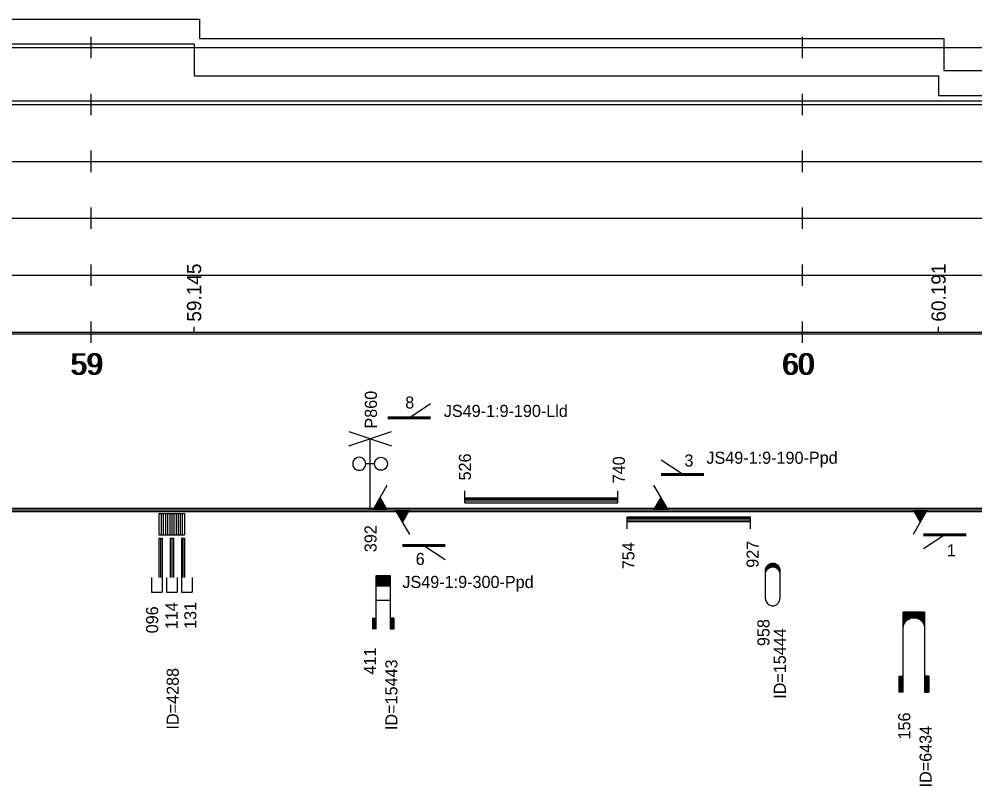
# Model space of a CAD drawing. Extents: x 2 to 10148, y 0 to 380.
# Drawn here: x 6189.6 to 6323.9, y 86.2 to 194 of the extents above; entities that cross this region are included whole.
import ezdxf

# ---------------------------------------------------------------- set-up
doc = ezdxf.new("R2010")
doc.units = 0
for name, color, linetype in [('CARA_S_OBJEKTY', 7, 'Continuous'), ('L_OBJEKTY_TEXT', 7, 'Continuous'), ('L_OBJEKTY_TVAR', 7, 'Continuous'), ('OBJEKTY_TEXT', 7, 'Continuous'), ('OBJEKTY_TVAR', 7, 'Continuous'), ('RYCHL_A', 7, 'Continuous'), ('RYCHL_B', 7, 'Continuous'), ('RYCHL_C', 7, 'Continuous'), ('RYCHL_RASTR', 7, 'Continuous'), ('RYCHL_STAN', 7, 'Continuous'), ('STANIC_ZMEN_V', 7, 'Continuous')]:
    doc.layers.add(name, color=color, linetype=linetype)

msp = doc.modelspace()

# ---------------------------------------------------------------- linework, layer by layer
at = {"layer": 'CARA_S_OBJEKTY'}
for p, q in [((5974.91, 125.25), (6872.96, 125.25)), ((5974.91, 125), (6872.96, 125)), ((5974.91, 124.75), (6872.96, 124.75))]:
    msp.add_line(p, q, dxfattribs=at)
at = {"layer": 'L_OBJEKTY_TVAR'}
for p, q in [((6252.24, 126), (6252.24, 127.67)), ((6273.73, 126), (6273.73, 127.67)), ((6252.24, 126.67), (6273.73, 126.67)), ((6252.24, 126.5), (6273.73, 126.5)), ((6252.24, 126.25), (6273.73, 126.25)), ((6252.24, 126), (6273.73, 126)), ((6275.05, 124), (6292.36, 124)), ((6275.05, 122.33), (6275.05, 124)), ((6275.05, 123.83), (6292.36, 123.83)), ((6292.36, 122.33), (6292.36, 124)), ((6275.05, 123.58), (6292.36, 123.58)), ((6275.05, 123.33), (6292.36, 123.33))]:
    msp.add_line(p, q, dxfattribs=at)
at = {"layer": 'OBJEKTY_TVAR'}
for p, q in [((6244.39, 137.94), (6247.39, 139.94)), ((6241.39, 138.07), (6247.39, 138.07)), ((6241.39, 137.94), (6247.39, 137.94)), ((6241.39, 137.82), (6247.39, 137.82)), ((6235.91, 134), (6241.91, 136)), ((6235.91, 136), (6241.91, 134)), ((6238.91, 125), (6238.91, 135)), ((6236.5, 131.7), (6236.47, 131.46)), ((6236.59, 131.92), (6236.5, 131.7)), ((6236.74, 132.11), (6236.59, 131.92)), ((6236.93, 132.25), (6236.74, 132.11)), ((6237.15, 132.34), (6236.93, 132.25)), ((6237.38, 132.38), (6237.15, 132.34)), ((6237.62, 132.34), (6237.38, 132.38)), ((6237.84, 132.25), (6237.62, 132.34)), ((6238.03, 132.11), (6237.84, 132.25)), ((6238.17, 131.92), (6238.03, 132.11)), ((6238.26, 131.7), (6238.17, 131.92)), ((6238.29, 131.46), (6238.26, 131.7)), ((6239.53, 131.46), (6239.56, 131.7)), ((6239.56, 131.7), (6239.65, 131.92)), ((6239.65, 131.92), (6239.79, 132.11)), ((6239.79, 132.11), (6239.98, 132.25)), ((6239.98, 132.25), (6240.2, 132.34)), ((6240.2, 132.34), (6240.44, 132.38)), ((6240.44, 132.38), (6240.67, 132.34)), ((6240.67, 132.34), (6240.89, 132.25)), ((6240.89, 132.25), (6241.08, 132.11)), ((6241.08, 132.11), (6241.23, 131.92)), ((6241.23, 131.92), (6241.32, 131.7)), ((6241.32, 131.7), (6241.35, 131.46)), ((6282.8, 130), (6279.8, 132)), ((6236.47, 131.46), (6236.5, 131.23)), ((6236.5, 131.23), (6236.59, 131.01)), ((6236.59, 131.01), (6236.74, 130.82)), ((6236.74, 130.82), (6236.93, 130.67)), ((6236.93, 130.67), (6237.15, 130.58)), ((6237.15, 130.58), (6237.38, 130.55)), ((6237.38, 130.55), (6237.62, 130.58)), ((6237.62, 130.58), (6237.84, 130.67)), ((6237.84, 130.67), (6238.03, 130.82)), ((6238.03, 130.82), (6238.17, 131.01)), ((6238.17, 131.01), (6238.26, 131.23)), ((6238.26, 131.23), (6238.29, 131.46)), ((6239.53, 131.46), (6238.29, 131.46)), ((6239.56, 131.23), (6239.53, 131.46)), ((6239.65, 131.01), (6239.56, 131.23)), ((6239.79, 130.82), (6239.65, 131.01)), ((6239.98, 130.67), (6239.79, 130.82)), ((6240.2, 130.58), (6239.98, 130.67)), ((6240.44, 130.55), (6240.2, 130.58)), ((6240.67, 130.58), (6240.44, 130.55)), ((6240.89, 130.67), (6240.67, 130.58)), ((6241.08, 130.82), (6240.89, 130.67)), ((6241.23, 131.01), (6241.08, 130.82)), ((6241.32, 131.23), (6241.23, 131.01)), ((6241.35, 131.46), (6241.32, 131.23)), ((6279.8, 130.12), (6285.8, 130.12)), ((6279.8, 130), (6285.8, 130)), ((6279.8, 129.88), (6285.8, 129.88)), ((6239.32, 125), (6241.32, 128.46)), ((6280.8, 125), (6278.8, 128.46)), ((6240.87, 125), (6240.1, 126.34)), ((6241.02, 125), (6240.17, 126.47)), ((6241.17, 125), (6240.25, 126.6)), ((6241.32, 125), (6240.32, 126.73)), ((6278.8, 125), (6279.8, 126.73)), ((6278.95, 125), (6279.87, 126.6)), ((6279.1, 125), (6279.95, 126.47)), ((6279.25, 125), (6280.02, 126.34)), ((6239.52, 125), (6239.42, 125.17)), ((6239.67, 125), (6239.5, 125.3)), ((6239.82, 125), (6239.57, 125.43)), ((6239.97, 125), (6239.65, 125.56)), ((6240.12, 125), (6239.72, 125.69)), ((6240.27, 125), (6239.8, 125.82)), ((6240.42, 125), (6239.87, 125.95)), ((6240.57, 125), (6239.95, 126.08)), ((6240.72, 125), (6240.02, 126.21)), ((6242.45, 125), (6244.45, 121.54)), ((6242.65, 125), (6242.55, 124.83)), ((6242.8, 125), (6242.62, 124.7)), ((6242.95, 125), (6242.7, 124.57)), ((6243.1, 125), (6242.77, 124.44)), ((6243.25, 125), (6242.85, 124.31)), ((6243.4, 125), (6242.92, 124.18)), ((6243.55, 125), (6243, 124.05)), ((6243.7, 125), (6243.07, 123.92)), ((6243.85, 125), (6243.15, 123.79)), ((6244, 125), (6243.22, 123.66)), ((6244.15, 125), (6243.3, 123.53)), ((6244.3, 125), (6243.37, 123.4)), ((6244.45, 125), (6243.45, 123.27)), ((6279.4, 125), (6280.1, 126.21)), ((6279.55, 125), (6280.17, 126.08)), ((6279.7, 125), (6280.25, 125.95)), ((6279.85, 125), (6280.32, 125.82)), ((6280, 125), (6280.4, 125.69)), ((6280.15, 125), (6280.47, 125.56)), ((6280.3, 125), (6280.55, 125.43)), ((6280.45, 125), (6280.62, 125.3)), ((6280.6, 125), (6280.7, 125.17)), ((6315.22, 125), (6316.22, 123.27)), ((6317.22, 125), (6315.22, 121.54)), ((6315.37, 125), (6316.3, 123.4)), ((6315.52, 125), (6316.37, 123.53)), ((6315.67, 125), (6316.45, 123.66)), ((6315.82, 125), (6316.52, 123.79)), ((6315.97, 125), (6316.6, 123.92)), ((6316.12, 125), (6316.67, 124.05)), ((6316.27, 125), (6316.75, 124.18)), ((6316.42, 125), (6316.82, 124.31)), ((6316.57, 125), (6316.9, 124.44)), ((6316.72, 125), (6316.97, 124.57)), ((6316.87, 125), (6317.05, 124.7)), ((6317.02, 125), (6317.12, 124.83)), ((6209.24, 124.5), (6209.24, 121.5)), ((6209.24, 124.5), (6211.04, 124.5)), ((6209.54, 124.5), (6209.54, 121.5)), ((6209.84, 124.5), (6209.84, 121.5)), ((6210.14, 124.5), (6210.14, 121.5)), ((6210.44, 124.5), (6210.44, 121.5)), ((6210.74, 124.5), (6210.74, 121.5)), ((6211.04, 124.5), (6211.04, 121.5)), ((6211.04, 124.5), (6211.04, 121.5)), ((6211.04, 124.5), (6212.81, 124.5)), ((6211.34, 124.5), (6211.34, 121.5)), ((6211.63, 124.5), (6211.63, 121.5)), ((6211.92, 124.5), (6211.92, 121.5)), ((6212.22, 124.5), (6212.22, 121.5)), ((6212.51, 124.5), (6212.51, 121.5)), ((6212.81, 124.5), (6212.81, 121.5)), ((6209.24, 121.5), (6211.04, 121.5)), ((6209.24, 121), (6209.24, 115.5)), ((6209.24, 121), (6209.67, 121)), ((6209.46, 121), (6209.46, 115.5)), ((6209.67, 121), (6209.67, 115.5)), ((6210.83, 121), (6210.83, 115.5)), ((6210.83, 121), (6211.26, 121)), ((6211.04, 121.5), (6212.81, 121.5)), ((6211.04, 121), (6211.04, 115.5)), ((6211.26, 121), (6211.26, 115.5)), ((6212.38, 121), (6212.38, 115.5)), ((6212.38, 121), (6212.81, 121)), ((6212.59, 121), (6212.59, 115.5)), ((6212.81, 121), (6212.81, 115.5)), ((6316.71, 121.62), (6322.71, 121.62)), ((6316.71, 121.49), (6322.71, 121.49)), ((6319.71, 121.49), (6316.71, 119.49)), ((6316.71, 121.37), (6322.71, 121.37)), ((6243.45, 120.12), (6249.45, 120.12)), ((6243.45, 120), (6249.45, 120)), ((6243.45, 119.88), (6249.45, 119.88)), ((6246.45, 120), (6249.45, 118)), ((6294.55, 116.81), (6294.61, 116.95)), ((6294.58, 116.9), (6295.12, 116.9)), ((6294.61, 116.95), (6294.67, 117.06)), ((6294.61, 116.95), (6295.27, 116.95)), ((6294.63, 117), (6296.37, 117)), ((6294.66, 117.05), (6296.34, 117.05)), ((6294.67, 117.06), (6294.76, 117.18)), ((6294.7, 117.1), (6296.3, 117.1)), ((6294.74, 117.15), (6296.26, 117.15)), ((6294.76, 117.18), (6294.85, 117.26)), ((6294.79, 117.2), (6296.21, 117.2)), ((6294.84, 117.25), (6296.16, 117.25)), ((6294.85, 117.26), (6294.98, 117.35)), ((6294.9, 117.3), (6296.1, 117.3)), ((6294.97, 117.35), (6296.03, 117.35)), ((6294.98, 117.35), (6295.11, 117.42)), ((6294.98, 116.83), (6295.11, 116.9)), ((6295.06, 117.4), (6295.94, 117.4)), ((6295.11, 117.42), (6295.14, 117.43)), ((6295.11, 116.9), (6295.14, 116.91)), ((6295.14, 117.43), (6295.26, 117.47)), ((6295.14, 116.91), (6295.26, 116.95)), ((6295.19, 117.45), (6295.81, 117.45)), ((6295.26, 117.47), (6295.4, 117.49)), ((6295.26, 116.95), (6295.4, 116.97)), ((6295.4, 117.49), (6295.51, 117.5)), ((6295.4, 116.97), (6295.51, 116.98)), ((6295.51, 117.5), (6295.64, 117.49)), ((6295.51, 116.98), (6295.64, 116.97)), ((6295.64, 117.49), (6295.77, 117.46)), ((6295.64, 116.97), (6295.77, 116.94)), ((6295.73, 116.95), (6296.39, 116.95)), ((6295.77, 117.46), (6295.88, 117.43)), ((6295.77, 116.94), (6295.88, 116.9)), ((6295.88, 117.43), (6295.99, 117.37)), ((6295.88, 116.9), (6296.42, 116.9)), ((6295.88, 116.9), (6295.99, 116.85)), ((6295.99, 117.37), (6296.06, 117.32)), ((6296.06, 117.32), (6296.21, 117.21)), ((6296.21, 117.21), (6296.29, 117.11)), ((6296.29, 117.11), (6296.38, 116.98)), ((6296.38, 116.98), (6296.42, 116.89)), ((6296.42, 116.89), (6296.46, 116.77)), ((6239.75, 108.25), (6239.75, 115.75)), ((6239.75, 115.75), (6241.75, 115.75)), ((6239.75, 115.7), (6241.75, 115.7)), ((6239.75, 115.65), (6241.75, 115.65)), ((6239.75, 115.6), (6241.75, 115.6)), ((6239.75, 115.55), (6241.75, 115.55)), ((6241.75, 115.75), (6241.75, 108.25)), ((6294.5, 116.5), (6294.51, 116.65)), ((6294.5, 116.55), (6294.68, 116.55)), ((6294.5, 112.5), (6294.5, 116.5)), ((6294.5, 116.5), (6294.65, 116.5)), ((6294.5, 116.45), (6294.62, 116.45)), ((6294.5, 116.4), (6294.59, 116.4)), ((6294.5, 116.35), (6294.57, 116.35)), ((6294.5, 116.3), (6294.55, 116.3)), ((6294.5, 116.25), (6294.54, 116.25)), ((6294.5, 116.2), (6294.53, 116.2)), ((6294.5, 116.15), (6294.52, 116.15)), ((6294.5, 115.98), (6294.51, 116.13)), ((6294.5, 116.1), (6294.51, 116.1)), ((6294.51, 116.65), (6294.55, 116.81)), ((6294.51, 116.65), (6294.76, 116.65)), ((6294.51, 116.6), (6294.72, 116.6)), ((6294.51, 116.13), (6294.55, 116.28)), ((6294.52, 116.7), (6294.81, 116.7)), ((6294.53, 116.75), (6294.87, 116.75)), ((6294.55, 116.8), (6294.93, 116.8)), ((6294.55, 116.28), (6294.61, 116.43)), ((6294.56, 116.85), (6295.01, 116.85)), ((6294.61, 116.43), (6294.67, 116.53)), ((6294.67, 116.53), (6294.76, 116.65)), ((6294.76, 116.65), (6294.85, 116.74)), ((6294.85, 116.74), (6294.98, 116.83)), ((6295.99, 116.85), (6296.44, 116.85)), ((6295.99, 116.85), (6296.06, 116.8)), ((6296.06, 116.8), (6296.21, 116.68)), ((6296.07, 116.8), (6296.45, 116.8)), ((6296.13, 116.75), (6296.47, 116.75)), ((6296.19, 116.7), (6296.48, 116.7)), ((6296.21, 116.68), (6296.29, 116.59)), ((6296.24, 116.65), (6296.49, 116.65)), ((6296.28, 116.6), (6296.49, 116.6)), ((6296.29, 116.59), (6296.38, 116.46)), ((6296.32, 116.55), (6296.5, 116.55)), ((6296.35, 116.5), (6296.5, 116.5)), ((6296.38, 116.46), (6296.42, 116.37)), ((6296.38, 116.45), (6296.5, 116.45)), ((6296.41, 116.4), (6296.5, 116.4)), ((6296.42, 116.37), (6296.46, 116.24)), ((6296.43, 116.35), (6296.5, 116.35)), ((6296.45, 116.3), (6296.5, 116.3)), ((6296.46, 116.77), (6296.49, 116.65)), ((6296.46, 116.25), (6296.5, 116.25)), ((6296.46, 116.24), (6296.49, 116.13)), ((6296.47, 116.2), (6296.5, 116.2)), ((6296.48, 116.15), (6296.5, 116.15)), ((6296.49, 116.65), (6296.5, 116.56)), ((6296.49, 116.13), (6296.5, 116.03)), ((6296.49, 116.1), (6296.5, 116.1)), ((6296.5, 116.56), (6296.5, 116.5)), ((6296.5, 116.5), (6296.5, 112.5)), ((6296.5, 116.03), (6296.5, 115.98)), ((6208.17, 115.5), (6208.17, 113.4)), ((6209.67, 115.5), (6209.67, 113.4)), ((6210.29, 115.5), (6210.29, 113.4)), ((6211.79, 115.5), (6211.79, 113.4)), ((6212.38, 115.5), (6212.38, 113.4)), ((6213.88, 115.5), (6213.88, 113.4)), ((6239.75, 115.5), (6241.75, 115.5)), ((6239.75, 115.45), (6241.75, 115.45)), ((6239.75, 115.4), (6241.75, 115.4)), ((6239.75, 115.35), (6241.75, 115.35)), ((6239.75, 115.3), (6241.75, 115.3)), ((6239.75, 115.25), (6241.75, 115.25)), ((6239.75, 115.2), (6241.75, 115.2)), ((6239.75, 115.15), (6241.75, 115.15)), ((6239.75, 115.1), (6241.75, 115.1)), ((6239.75, 115.05), (6241.75, 115.05)), ((6239.75, 115), (6241.75, 115)), ((6239.75, 114.95), (6241.75, 114.95)), ((6239.75, 114.9), (6241.75, 114.9)), ((6239.75, 114.85), (6241.75, 114.85)), ((6239.75, 114.8), (6241.75, 114.8)), ((6239.75, 114.75), (6241.75, 114.75)), ((6239.75, 114.7), (6241.75, 114.7)), ((6239.75, 114.65), (6241.75, 114.65)), ((6239.75, 114.6), (6241.75, 114.6)), ((6239.75, 114.55), (6241.75, 114.55)), ((6239.75, 114.5), (6241.75, 114.5)), ((6239.75, 114.45), (6241.75, 114.45)), ((6239.75, 114.4), (6241.75, 114.4)), ((6239.75, 114.35), (6241.75, 114.35)), ((6239.75, 114.3), (6241.75, 114.3)), ((6208.17, 113.4), (6209.67, 113.4)), ((6210.29, 113.4), (6211.79, 113.4)), ((6212.38, 113.4), (6213.88, 113.4)), ((6239.75, 112.31), (6241.75, 112.31)), ((6294.5, 112.5), (6294.51, 112.35)), ((6294.51, 112.35), (6294.55, 112.2)), ((6294.55, 112.2), (6294.61, 112.05)), ((6294.61, 112.05), (6294.67, 111.95)), ((6294.67, 111.95), (6294.76, 111.83)), ((6294.76, 111.83), (6294.85, 111.74)), ((6294.85, 111.74), (6294.98, 111.65)), ((6294.98, 111.65), (6295.11, 111.58)), ((6295.11, 111.58), (6295.14, 111.57)), ((6295.14, 111.57), (6295.26, 111.53)), ((6295.26, 111.53), (6295.4, 111.51)), ((6295.4, 111.51), (6295.51, 111.5)), ((6295.51, 111.5), (6295.64, 111.51)), ((6295.64, 111.51), (6295.77, 111.54)), ((6295.77, 111.54), (6295.88, 111.58)), ((6295.88, 111.58), (6295.99, 111.63)), ((6295.99, 111.63), (6296.06, 111.68)), ((6296.06, 111.68), (6296.21, 111.8)), ((6296.21, 111.8), (6296.29, 111.9)), ((6296.29, 111.9), (6296.38, 112.02)), ((6296.38, 112.02), (6296.42, 112.11)), ((6296.42, 112.11), (6296.46, 112.24)), ((6296.46, 112.24), (6296.49, 112.35)), ((6296.49, 112.35), (6296.5, 112.45)), ((6296.5, 112.45), (6296.5, 112.5)), ((6313.84, 99.37), (6313.84, 110.62)), ((6316.84, 110.62), (6313.84, 110.62)), ((6313.84, 110.54), (6316.84, 110.54)), ((6313.84, 110.47), (6316.84, 110.47)), ((6313.84, 110.39), (6316.84, 110.39)), ((6313.84, 110.32), (6316.84, 110.32)), ((6313.84, 110.24), (6316.84, 110.24)), ((6313.84, 110.17), (6316.84, 110.17)), ((6316.84, 110.62), (6316.84, 99.37)), ((6239.25, 109.75), (6239.75, 109.75)), ((6239.25, 109.75), (6239.25, 108.25)), ((6239.3, 109.75), (6239.3, 108.25)), ((6239.35, 109.75), (6239.35, 108.25)), ((6239.4, 109.75), (6239.4, 108.25)), ((6239.45, 109.75), (6239.45, 108.25)), ((6239.5, 109.75), (6239.5, 108.25)), ((6239.55, 109.75), (6239.55, 108.25)), ((6239.6, 109.75), (6239.6, 108.25)), ((6239.65, 109.75), (6239.65, 108.25)), ((6239.7, 109.75), (6239.7, 108.25)), ((6242.25, 109.75), (6241.75, 109.75)), ((6241.8, 109.75), (6241.8, 108.25)), ((6241.85, 109.75), (6241.85, 108.25)), ((6241.9, 109.75), (6241.9, 108.25)), ((6241.95, 109.75), (6241.95, 108.25)), ((6242, 109.75), (6242, 108.25)), ((6242.05, 109.75), (6242.05, 108.25)), ((6242.1, 109.75), (6242.1, 108.25)), ((6242.15, 109.75), (6242.15, 108.25)), ((6242.2, 109.75), (6242.2, 108.25)), ((6242.25, 109.75), (6242.25, 108.25)), ((6313.84, 110.09), (6316.84, 110.09)), ((6313.84, 110.02), (6316.84, 110.02)), ((6313.84, 109.94), (6316.84, 109.94)), ((6313.84, 109.87), (6316.84, 109.87)), ((6313.84, 109.79), (6315, 109.79)), ((6313.84, 109.72), (6314.76, 109.72)), ((6313.84, 109.64), (6314.61, 109.64)), ((6313.84, 109.57), (6314.49, 109.57)), ((6313.84, 109.49), (6314.39, 109.49)), ((6313.84, 109.42), (6314.3, 109.42)), ((6313.84, 109.34), (6314.23, 109.34)), ((6313.84, 109.27), (6314.17, 109.27)), ((6313.84, 109.19), (6314.11, 109.19)), ((6313.84, 109.12), (6314.06, 109.12)), ((6313.84, 109.04), (6314.02, 109.04)), ((6313.84, 108.97), (6313.98, 108.97)), ((6313.84, 108.89), (6313.95, 108.89)), ((6313.84, 108.82), (6313.92, 108.82)), ((6313.87, 108.65), (6313.92, 108.83)), ((6313.92, 108.83), (6313.99, 108.98)), ((6313.99, 108.98), (6314.06, 109.12)), ((6314.06, 109.12), (6314.17, 109.27)), ((6314.17, 109.27), (6314.3, 109.42)), ((6314.3, 109.42), (6314.38, 109.49)), ((6314.38, 109.49), (6314.48, 109.56)), ((6314.48, 109.56), (6314.61, 109.64)), ((6314.61, 109.64), (6314.76, 109.72)), ((6314.76, 109.72), (6315, 109.79)), ((6315, 109.79), (6315.21, 109.83)), ((6315.21, 109.83), (6315.46, 109.83)), ((6315.46, 109.83), (6315.6, 109.81)), ((6315.6, 109.81), (6315.68, 109.79)), ((6315.68, 109.79), (6316.84, 109.79)), ((6315.68, 109.79), (6315.92, 109.72)), ((6315.92, 109.72), (6316.84, 109.72)), ((6315.92, 109.72), (6316.07, 109.64)), ((6316.07, 109.64), (6316.84, 109.64)), ((6316.07, 109.64), (6316.19, 109.57)), ((6316.19, 109.57), (6316.84, 109.57)), ((6316.19, 109.57), (6316.29, 109.49)), ((6316.29, 109.49), (6316.84, 109.49)), ((6316.29, 109.49), (6316.38, 109.42)), ((6316.38, 109.42), (6316.84, 109.42)), ((6316.38, 109.42), (6316.45, 109.34)), ((6316.45, 109.34), (6316.84, 109.34)), ((6316.45, 109.34), (6316.51, 109.27)), ((6316.51, 109.27), (6316.83, 109.27)), ((6316.51, 109.27), (6316.57, 109.19)), ((6316.57, 109.19), (6316.84, 109.19)), ((6316.57, 109.19), (6316.66, 109.04)), ((6316.62, 109.12), (6316.84, 109.12)), ((6316.66, 109.04), (6316.84, 109.04)), ((6316.66, 109.04), (6316.73, 108.89)), ((6316.7, 108.97), (6316.84, 108.97)), ((6316.73, 108.89), (6316.84, 108.89)), ((6316.73, 108.89), (6316.78, 108.74)), ((6316.76, 108.82), (6316.84, 108.82)), ((6239.75, 108.25), (6239.25, 108.25)), ((6241.75, 108.25), (6242.25, 108.25)), ((6313.84, 108.74), (6313.9, 108.74)), ((6313.84, 108.67), (6313.88, 108.67)), ((6313.84, 108.59), (6313.86, 108.59)), ((6313.84, 108.52), (6313.85, 108.52)), ((6313.84, 108.34), (6313.85, 108.48)), ((6313.85, 108.48), (6313.87, 108.65)), ((6316.78, 108.74), (6316.84, 108.74)), ((6316.78, 108.74), (6316.82, 108.59)), ((6316.8, 108.67), (6316.84, 108.67)), ((6316.82, 108.59), (6316.84, 108.59)), ((6316.82, 108.59), (6316.84, 108.34)), ((6316.83, 108.52), (6316.84, 108.52)), ((6313.24, 101.62), (6313.84, 101.62)), ((6313.24, 101.62), (6313.24, 99.37)), ((6313.31, 101.62), (6313.31, 99.37)), ((6313.39, 101.62), (6313.39, 99.37)), ((6313.46, 101.62), (6313.46, 99.37)), ((6313.54, 101.62), (6313.54, 99.37)), ((6313.61, 101.62), (6313.61, 99.37)), ((6313.69, 101.62), (6313.69, 99.37)), ((6313.76, 101.62), (6313.76, 99.37)), ((6317.44, 101.62), (6316.84, 101.62)), ((6316.92, 101.62), (6316.92, 99.37)), ((6316.99, 101.62), (6316.99, 99.37)), ((6317.07, 101.62), (6317.07, 99.37)), ((6317.14, 101.62), (6317.14, 99.37)), ((6317.22, 101.62), (6317.22, 99.37)), ((6317.29, 101.62), (6317.29, 99.37)), ((6317.37, 101.62), (6317.37, 99.37)), ((6317.44, 101.62), (6317.44, 99.37)), ((6313.84, 99.37), (6313.24, 99.37)), ((6316.84, 99.37), (6317.44, 99.37))]:
    msp.add_line(p, q, dxfattribs=at)
at = {"layer": 'RYCHL_A'}
msp.add_line((5975.19, 182.5), (6368.69, 182.5), dxfattribs=at)
at = {"layer": 'RYCHL_B'}
for p, q in [((6080.56, 190.5), (6214.17, 190.5)), ((6214.17, 190.5), (6214.17, 186)), ((6214.17, 186), (6318.81, 186)), ((6318.81, 186), (6318.81, 183.25)), ((6318.81, 183.25), (6369.44, 183.25))]:
    msp.add_line(p, q, dxfattribs=at)
at = {"layer": 'RYCHL_C'}
for p, q in [((6079.81, 194), (6214.92, 194)), ((6214.92, 194), (6214.92, 191.25)), ((6214.92, 191.25), (6319.56, 191.25)), ((6319.56, 191.25), (6319.56, 186.75)), ((6319.56, 186.75), (6370.19, 186.75))]:
    msp.add_line(p, q, dxfattribs=at)
at = {"layer": 'RYCHL_RASTR'}
for p, q in [((6199.69, 188.5), (6199.69, 191.5)), ((6299.69, 188.5), (6299.69, 191.5)), ((5971.21, 190), (6871.33, 190)), ((6199.69, 180.5), (6199.69, 183.5)), ((6299.69, 180.5), (6299.69, 183.5)), ((5971.5, 182), (6871.56, 182)), ((6199.69, 172.5), (6199.69, 175.5)), ((6299.69, 172.5), (6299.69, 175.5)), ((5971.78, 174), (6873.11, 174)), ((6199.69, 164.5), (6199.69, 167.5)), ((6299.69, 164.5), (6299.69, 167.5)), ((5971.77, 166), (6873.11, 166)), ((6199.69, 156.5), (6199.69, 159.5)), ((6299.69, 156.5), (6299.69, 159.5)), ((5971.78, 158), (6873.11, 158)), ((6199.69, 148.5), (6199.69, 151.5)), ((6299.69, 148.5), (6299.69, 151.5)), ((5974.91, 150), (6872.96, 150)), ((5974.91, 149.75), (6872.96, 149.75))]:
    msp.add_line(p, q, dxfattribs=at)
at = {"layer": 'STANIC_ZMEN_V'}
for p, q in [((6214.17, 150), (6214.17, 150.75)), ((6318.81, 150), (6318.81, 150.75))]:
    msp.add_line(p, q, dxfattribs=at)

# ---------------------------------------------------------------- texts
at = {"layer": 'L_OBJEKTY_TEXT'}
for s, p in [('526', (6253.09, 129.13)), ('740', (6274.72, 128.72)), ('754', (6276.06, 116.64)), ('927', (6293.52, 116.85))]:
    msp.add_text(s, height=1.7, rotation=90, dxfattribs=at).set_placement(p)
at = {"layer": 'OBJEKTY_TEXT'}
for s, p in [('P860', (6239.87, 136.42)), ('392', (6239.83, 119.04)), ('114', (6211.85, 108.2)), ('131', (6214.49, 108.24)), ('096', (6209.12, 107.63)), ('958', (6295.05, 105.83)), ('ID=15444', (6297.35, 98.42)), ('411', (6239.75, 101.83)), ('ID=15443', (6242.75, 94.03)), ('ID=4288', (6212.02, 94.1)), ('156', (6314.84, 92.7)), ('ID=6434', (6317.84, 85.96))]:
    msp.add_text(s, height=1.7, rotation=90, dxfattribs=at).set_placement(p)
for s, p in [('8', (6243.85, 139.24)), ('JS49-1:9-190-Lld', (6249.27, 138.05)), ('JS49-1:9-190-Ppd', (6286.18, 131.47)), ('3', (6283.09, 131.09)), ('1', (6319.97, 118.44)), ('6', (6245.32, 117.24)), ('JS49-1:9-300-Ppd', (6243.45, 114))]:
    msp.add_text(s, height=1.7, dxfattribs=at).set_placement(p)
at = {"layer": 'RYCHL_STAN'}
for s, p in [('59', (6196.75, 144)), ('59', (6197, 144)), ('60', (6296.75, 144)), ('60', (6297, 144))]:
    msp.add_text(s, height=3, dxfattribs=at).set_placement(p)
at = {"layer": 'STANIC_ZMEN_V'}
for s, p in [('59.145', (6215.17, 151.45)), ('60.191', (6319.81, 151.45))]:
    msp.add_text(s, height=2, rotation=90, dxfattribs=at).set_placement(p)

doc.saveas('drawing.dxf')
